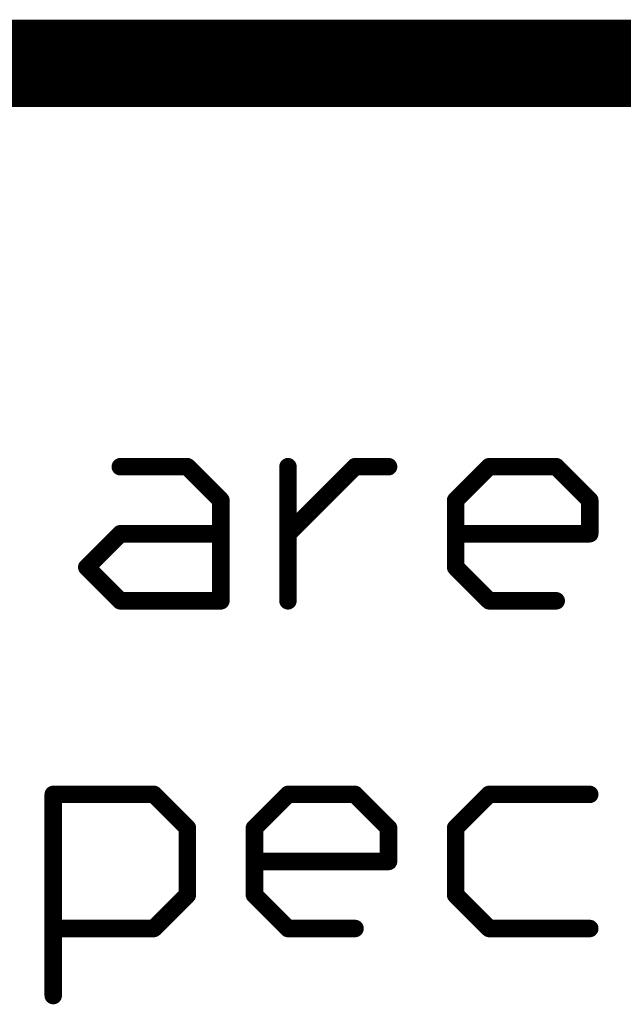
# Model space of a CAD drawing. Header units: millimetres. Extents: x -1.5 to 11.1, y -3 to 5.
# Tile 303 of 323: x 5.142 to 5.281, y -2.715 to -2.49. Entities that reach past the tile are written whole.
import ezdxf

# ---------------------------------------------------------------- set-up
doc = ezdxf.new("R2010")
doc.units = ezdxf.units.MM
doc.header["$MEASUREMENT"] = 0
doc.layers.add('Document', color=7, linetype='Continuous', true_color=0x7f7f00)

# ---------------------------------------------------------------- blocks, each defined once
blk = doc.blocks.new('PCB_F___30T_20G_16D_4003_1')
at = {"layer": 'Document'}
for points in [[(4.6, -2.5, 0.02, 0.02, 0), (6.4, -2.5, 0.02, 0.02, 0)], [(5.165412, -2.592307, 0.004, 0.004, 0), (5.180758, -2.592307, 0.004, 0.004, 0)], [(5.165412, -2.593307, 0.002, 0.002, -1), (5.165412, -2.591307, 0.002, 0.002, 0)], [(5.180758, -2.592307, 0.004, 0.004, 0), (5.188432, -2.59998, 0.004, 0.004, 0)], [(5.180051, -2.593014, 0.002, 0.002, -1), (5.181465, -2.5916, 0.002, 0.002, 0)], [(5.180758, -2.591307, 0.002, 0.002, -1), (5.180758, -2.593307, 0.002, 0.002, 0)], [(5.203778, -2.623, 0.004, 0.004, 0), (5.203778, -2.592307, 0.004, 0.004, 0)], [(5.203778, -2.607654, 0.004, 0.004, 0), (5.219124, -2.592307, 0.004, 0.004, 0)], [(5.202778, -2.592307, 0.002, 0.002, -1), (5.204778, -2.592307, 0.002, 0.002, 0)], [(5.219124, -2.592307, 0.004, 0.004, 0), (5.226798, -2.592307, 0.004, 0.004, 0)], [(5.219124, -2.593307, 0.002, 0.002, -1), (5.219124, -2.591307, 0.002, 0.002, 0)], [(5.218417, -2.5916, 0.002, 0.002, -1), (5.219831, -2.593014, 0.002, 0.002, 0)], [(5.226798, -2.591307, 0.002, 0.002, -1), (5.226798, -2.593307, 0.002, 0.002, 0)], [(5.242144, -2.59998, 0.004, 0.004, 0), (5.249817, -2.592307, 0.004, 0.004, 0)], [(5.249817, -2.592307, 0.004, 0.004, 0), (5.265164, -2.592307, 0.004, 0.004, 0)], [(5.249817, -2.593307, 0.002, 0.002, -1), (5.249817, -2.591307, 0.002, 0.002, 0)], [(5.24911, -2.5916, 0.002, 0.002, -1), (5.250524, -2.593014, 0.002, 0.002, 0)], [(5.265164, -2.592307, 0.004, 0.004, 0), (5.272837, -2.59998, 0.004, 0.004, 0)], [(5.264457, -2.593014, 0.002, 0.002, -1), (5.265871, -2.5916, 0.002, 0.002, 0)], [(5.265164, -2.591307, 0.002, 0.002, -1), (5.265164, -2.593307, 0.002, 0.002, 0)], [(5.188432, -2.623, 0.004, 0.004, 0), (5.188432, -2.59998, 0.004, 0.004, 0)], [(5.187432, -2.59998, 0.002, 0.002, -1), (5.189432, -2.59998, 0.002, 0.002, 0)], [(5.242144, -2.615327, 0.004, 0.004, 0), (5.242144, -2.59998, 0.004, 0.004, 0)], [(5.241144, -2.59998, 0.002, 0.002, -1), (5.243144, -2.59998, 0.002, 0.002, 0)], [(5.272837, -2.607654, 0.004, 0.004, 0), (5.272837, -2.59998, 0.004, 0.004, 0)], [(5.271837, -2.59998, 0.002, 0.002, -1), (5.273837, -2.59998, 0.002, 0.002, 0)], [(5.189139, -2.599273, 0.002, 0.002, -1), (5.187724, -2.600688, 0.002, 0.002, 0)], [(5.242851, -2.600688, 0.002, 0.002, -1), (5.241437, -2.599273, 0.002, 0.002, 0)], [(5.273544, -2.599273, 0.002, 0.002, -1), (5.27213, -2.600688, 0.002, 0.002, 0)], [(5.157739, -2.615327, 0.004, 0.004, 0), (5.165412, -2.607654, 0.004, 0.004, 0)], [(5.165412, -2.607654, 0.004, 0.004, 0), (5.188432, -2.607654, 0.004, 0.004, 0)], [(5.165412, -2.608654, 0.002, 0.002, -1), (5.165412, -2.606654, 0.002, 0.002, 0)], [(5.164705, -2.606947, 0.002, 0.002, -1), (5.166119, -2.608361, 0.002, 0.002, 0)], [(5.188432, -2.606654, 0.002, 0.002, -1), (5.188432, -2.608654, 0.002, 0.002, 0)], [(5.204485, -2.608361, 0.002, 0.002, -1), (5.203071, -2.606947, 0.002, 0.002, 0)], [(5.242144, -2.607654, 0.004, 0.004, 0), (5.272837, -2.607654, 0.004, 0.004, 0)], [(5.242144, -2.608654, 0.002, 0.002, -1), (5.242144, -2.606654, 0.002, 0.002, 0)], [(5.273837, -2.607654, 0.002, 0.002, -1), (5.271837, -2.607654, 0.002, 0.002, 0)], [(5.272837, -2.606654, 0.002, 0.002, -1), (5.272837, -2.608654, 0.002, 0.002, 0)], [(5.157739, -2.615327, 0.004, 0.004, 0), (5.165412, -2.623, 0.004, 0.004, 0)], [(5.157032, -2.616034, 0.002, 0.002, -1), (5.158446, -2.61462, 0.002, 0.002, 0)], [(5.158446, -2.616034, 0.002, 0.002, -1), (5.157032, -2.61462, 0.002, 0.002, 0)], [(5.242144, -2.615327, 0.004, 0.004, 0), (5.249817, -2.623, 0.004, 0.004, 0)], [(5.241437, -2.616034, 0.002, 0.002, -1), (5.242851, -2.61462, 0.002, 0.002, 0)], [(5.243144, -2.615327, 0.002, 0.002, -1), (5.241144, -2.615327, 0.002, 0.002, 0)], [(5.165412, -2.623, 0.004, 0.004, 0), (5.188432, -2.623, 0.004, 0.004, 0)], [(5.165412, -2.624, 0.002, 0.002, -1), (5.165412, -2.622, 0.002, 0.002, 0)], [(5.166119, -2.622293, 0.002, 0.002, -1), (5.164705, -2.623707, 0.002, 0.002, 0)], [(5.189432, -2.623, 0.002, 0.002, -1), (5.187432, -2.623, 0.002, 0.002, 0)], [(5.188432, -2.622, 0.002, 0.002, -1), (5.188432, -2.624, 0.002, 0.002, 0)], [(5.204778, -2.623, 0.002, 0.002, -1), (5.202778, -2.623, 0.002, 0.002, 0)], [(5.249817, -2.623, 0.004, 0.004, 0), (5.265164, -2.623, 0.004, 0.004, 0)], [(5.249817, -2.624, 0.002, 0.002, -1), (5.249817, -2.622, 0.002, 0.002, 0)], [(5.250524, -2.622293, 0.002, 0.002, -1), (5.24911, -2.623707, 0.002, 0.002, 0)], [(5.265164, -2.622, 0.002, 0.002, -1), (5.265164, -2.624, 0.002, 0.002, 0)], [(5.150066, -2.713346, 0.004, 0.004, 0), (5.150066, -2.667307, 0.004, 0.004, 0)], [(5.150066, -2.667307, 0.004, 0.004, 0), (5.173085, -2.667307, 0.004, 0.004, 0)], [(5.149066, -2.667307, 0.002, 0.002, -1), (5.151066, -2.667307, 0.002, 0.002, 0)], [(5.150066, -2.668307, 0.002, 0.002, -1), (5.150066, -2.666307, 0.002, 0.002, 0)], [(5.173085, -2.667307, 0.004, 0.004, 0), (5.180758, -2.67498, 0.004, 0.004, 0)], [(5.172378, -2.668014, 0.002, 0.002, -1), (5.173792, -2.6666, 0.002, 0.002, 0)], [(5.173085, -2.666307, 0.002, 0.002, -1), (5.173085, -2.668307, 0.002, 0.002, 0)], [(5.196105, -2.67498, 0.004, 0.004, 0), (5.203778, -2.667307, 0.004, 0.004, 0)], [(5.203778, -2.667307, 0.004, 0.004, 0), (5.219124, -2.667307, 0.004, 0.004, 0)], [(5.203778, -2.668307, 0.002, 0.002, -1), (5.203778, -2.666307, 0.002, 0.002, 0)], [(5.203071, -2.6666, 0.002, 0.002, -1), (5.204485, -2.668014, 0.002, 0.002, 0)], [(5.219124, -2.667307, 0.004, 0.004, 0), (5.226798, -2.67498, 0.004, 0.004, 0)], [(5.218417, -2.668014, 0.002, 0.002, -1), (5.219831, -2.6666, 0.002, 0.002, 0)], [(5.219124, -2.666307, 0.002, 0.002, -1), (5.219124, -2.668307, 0.002, 0.002, 0)], [(5.242144, -2.67498, 0.004, 0.004, 0), (5.249817, -2.667307, 0.004, 0.004, 0)], [(5.249817, -2.667307, 0.004, 0.004, 0), (5.272837, -2.667307, 0.004, 0.004, 0)], [(5.249817, -2.668307, 0.002, 0.002, -1), (5.249817, -2.666307, 0.002, 0.002, 0)], [(5.24911, -2.6666, 0.002, 0.002, -1), (5.250524, -2.668014, 0.002, 0.002, 0)], [(5.272837, -2.666307, 0.002, 0.002, -1), (5.272837, -2.668307, 0.002, 0.002, 0)], [(5.180758, -2.690327, 0.004, 0.004, 0), (5.180758, -2.67498, 0.004, 0.004, 0)], [(5.179758, -2.67498, 0.002, 0.002, -1), (5.181758, -2.67498, 0.002, 0.002, 0)], [(5.181465, -2.674273, 0.002, 0.002, -1), (5.180051, -2.675688, 0.002, 0.002, 0)], [(5.196105, -2.690327, 0.004, 0.004, 0), (5.196105, -2.67498, 0.004, 0.004, 0)], [(5.195105, -2.67498, 0.002, 0.002, -1), (5.197105, -2.67498, 0.002, 0.002, 0)], [(5.196812, -2.675688, 0.002, 0.002, -1), (5.195398, -2.674273, 0.002, 0.002, 0)], [(5.226798, -2.682654, 0.004, 0.004, 0), (5.226798, -2.67498, 0.004, 0.004, 0)], [(5.225798, -2.67498, 0.002, 0.002, -1), (5.227798, -2.67498, 0.002, 0.002, 0)], [(5.227505, -2.674273, 0.002, 0.002, -1), (5.226091, -2.675688, 0.002, 0.002, 0)], [(5.242144, -2.690327, 0.004, 0.004, 0), (5.242144, -2.67498, 0.004, 0.004, 0)], [(5.241144, -2.67498, 0.002, 0.002, -1), (5.243144, -2.67498, 0.002, 0.002, 0)], [(5.242851, -2.675688, 0.002, 0.002, -1), (5.241437, -2.674273, 0.002, 0.002, 0)], [(5.196105, -2.682654, 0.004, 0.004, 0), (5.226798, -2.682654, 0.004, 0.004, 0)], [(5.196105, -2.683654, 0.002, 0.002, -1), (5.196105, -2.681654, 0.002, 0.002, 0)], [(5.226798, -2.681654, 0.002, 0.002, -1), (5.226798, -2.683654, 0.002, 0.002, 0)], [(5.227798, -2.682654, 0.002, 0.002, -1), (5.225798, -2.682654, 0.002, 0.002, 0)], [(5.173085, -2.698, 0.004, 0.004, 0), (5.180758, -2.690327, 0.004, 0.004, 0)], [(5.180051, -2.68962, 0.002, 0.002, -1), (5.181465, -2.691034, 0.002, 0.002, 0)], [(5.196105, -2.690327, 0.004, 0.004, 0), (5.203778, -2.698, 0.004, 0.004, 0)], [(5.195398, -2.691034, 0.002, 0.002, -1), (5.196812, -2.68962, 0.002, 0.002, 0)], [(5.242144, -2.690327, 0.004, 0.004, 0), (5.249817, -2.698, 0.004, 0.004, 0)], [(5.241437, -2.691034, 0.002, 0.002, -1), (5.242851, -2.68962, 0.002, 0.002, 0)], [(5.181758, -2.690327, 0.002, 0.002, -1), (5.179758, -2.690327, 0.002, 0.002, 0)], [(5.197105, -2.690327, 0.002, 0.002, -1), (5.195105, -2.690327, 0.002, 0.002, 0)], [(5.243144, -2.690327, 0.002, 0.002, -1), (5.241144, -2.690327, 0.002, 0.002, 0)], [(5.150066, -2.698, 0.004, 0.004, 0), (5.173085, -2.698, 0.004, 0.004, 0)], [(5.150066, -2.699, 0.002, 0.002, -1), (5.150066, -2.697, 0.002, 0.002, 0)], [(5.173792, -2.698707, 0.002, 0.002, -1), (5.172378, -2.697293, 0.002, 0.002, 0)], [(5.173085, -2.697, 0.002, 0.002, -1), (5.173085, -2.699, 0.002, 0.002, 0)], [(5.203778, -2.698, 0.004, 0.004, 0), (5.219124, -2.698, 0.004, 0.004, 0)], [(5.203778, -2.699, 0.002, 0.002, -1), (5.203778, -2.697, 0.002, 0.002, 0)], [(5.204485, -2.697293, 0.002, 0.002, -1), (5.203071, -2.698707, 0.002, 0.002, 0)], [(5.219124, -2.697, 0.002, 0.002, -1), (5.219124, -2.699, 0.002, 0.002, 0)], [(5.249817, -2.698, 0.004, 0.004, 0), (5.272837, -2.698, 0.004, 0.004, 0)], [(5.249817, -2.699, 0.002, 0.002, -1), (5.249817, -2.697, 0.002, 0.002, 0)], [(5.250524, -2.697293, 0.002, 0.002, -1), (5.24911, -2.698707, 0.002, 0.002, 0)], [(5.272837, -2.697, 0.002, 0.002, -1), (5.272837, -2.699, 0.002, 0.002, 0)], [(5.151066, -2.713346, 0.002, 0.002, -1), (5.149066, -2.713346, 0.002, 0.002, 0)]]:
    blk.add_lwpolyline(points, format="xyseb", dxfattribs=at)
for points in [[(5.164412, -2.592307, 0.002, 0.002, 1), (5.166412, -2.592307, 0.002, 0.002, 1)], [(5.164912, -2.591307, 0.001, 0.001, 1), (5.165912, -2.591307, 0.001, 0.001, 1)], [(5.179758, -2.592307, 0.002, 0.002, 1), (5.181758, -2.592307, 0.002, 0.002, 1)], [(5.179758, -2.592307, 0.002, 0.002, 1), (5.181758, -2.592307, 0.002, 0.002, 1)], [(5.180258, -2.591307, 0.001, 0.001, 1), (5.181258, -2.591307, 0.001, 0.001, 1)], [(5.180965, -2.5916, 0.001, 0.001, 1), (5.181965, -2.5916, 0.001, 0.001, 1)], [(5.202778, -2.592307, 0.002, 0.002, 1), (5.204778, -2.592307, 0.002, 0.002, 1)], [(5.202278, -2.592307, 0.001, 0.001, 1), (5.203278, -2.592307, 0.001, 0.001, 1)], [(5.204278, -2.592307, 0.001, 0.001, 1), (5.205278, -2.592307, 0.001, 0.001, 1)], [(5.218124, -2.592307, 0.002, 0.002, 1), (5.220124, -2.592307, 0.002, 0.002, 1)], [(5.218124, -2.592307, 0.002, 0.002, 1), (5.220124, -2.592307, 0.002, 0.002, 1)], [(5.217917, -2.5916, 0.001, 0.001, 1), (5.218917, -2.5916, 0.001, 0.001, 1)], [(5.218624, -2.591307, 0.001, 0.001, 1), (5.219624, -2.591307, 0.001, 0.001, 1)], [(5.225798, -2.592307, 0.002, 0.002, 1), (5.227798, -2.592307, 0.002, 0.002, 1)], [(5.226298, -2.591307, 0.001, 0.001, 1), (5.227298, -2.591307, 0.001, 0.001, 1)], [(5.248817, -2.592307, 0.002, 0.002, 1), (5.250817, -2.592307, 0.002, 0.002, 1)], [(5.248817, -2.592307, 0.002, 0.002, 1), (5.250817, -2.592307, 0.002, 0.002, 1)], [(5.24861, -2.5916, 0.001, 0.001, 1), (5.24961, -2.5916, 0.001, 0.001, 1)], [(5.249317, -2.591307, 0.001, 0.001, 1), (5.250317, -2.591307, 0.001, 0.001, 1)], [(5.264164, -2.592307, 0.002, 0.002, 1), (5.266164, -2.592307, 0.002, 0.002, 1)], [(5.264164, -2.592307, 0.002, 0.002, 1), (5.266164, -2.592307, 0.002, 0.002, 1)], [(5.264664, -2.591307, 0.001, 0.001, 1), (5.265664, -2.591307, 0.001, 0.001, 1)], [(5.265371, -2.5916, 0.001, 0.001, 1), (5.266371, -2.5916, 0.001, 0.001, 1)], [(5.164912, -2.593307, 0.001, 0.001, 1), (5.165912, -2.593307, 0.001, 0.001, 1)], [(5.179551, -2.593014, 0.001, 0.001, 1), (5.180551, -2.593014, 0.001, 0.001, 1)], [(5.180258, -2.593307, 0.001, 0.001, 1), (5.181258, -2.593307, 0.001, 0.001, 1)], [(5.218624, -2.593307, 0.001, 0.001, 1), (5.219624, -2.593307, 0.001, 0.001, 1)], [(5.219331, -2.593014, 0.001, 0.001, 1), (5.220331, -2.593014, 0.001, 0.001, 1)], [(5.226298, -2.593307, 0.001, 0.001, 1), (5.227298, -2.593307, 0.001, 0.001, 1)], [(5.249317, -2.593307, 0.001, 0.001, 1), (5.250317, -2.593307, 0.001, 0.001, 1)], [(5.250024, -2.593014, 0.001, 0.001, 1), (5.251024, -2.593014, 0.001, 0.001, 1)], [(5.263957, -2.593014, 0.001, 0.001, 1), (5.264957, -2.593014, 0.001, 0.001, 1)], [(5.264664, -2.593307, 0.001, 0.001, 1), (5.265664, -2.593307, 0.001, 0.001, 1)], [(5.187432, -2.59998, 0.002, 0.002, 1), (5.189432, -2.59998, 0.002, 0.002, 1)], [(5.187432, -2.59998, 0.002, 0.002, 1), (5.189432, -2.59998, 0.002, 0.002, 1)], [(5.241144, -2.59998, 0.002, 0.002, 1), (5.243144, -2.59998, 0.002, 0.002, 1)], [(5.241144, -2.59998, 0.002, 0.002, 1), (5.243144, -2.59998, 0.002, 0.002, 1)], [(5.271837, -2.59998, 0.002, 0.002, 1), (5.273837, -2.59998, 0.002, 0.002, 1)], [(5.271837, -2.59998, 0.002, 0.002, 1), (5.273837, -2.59998, 0.002, 0.002, 1)], [(5.186932, -2.59998, 0.001, 0.001, 1), (5.187932, -2.59998, 0.001, 0.001, 1)], [(5.187224, -2.600688, 0.001, 0.001, 1), (5.188224, -2.600688, 0.001, 0.001, 1)], [(5.188639, -2.599273, 0.001, 0.001, 1), (5.189639, -2.599273, 0.001, 0.001, 1)], [(5.188932, -2.59998, 0.001, 0.001, 1), (5.189932, -2.59998, 0.001, 0.001, 1)], [(5.240644, -2.59998, 0.001, 0.001, 1), (5.241644, -2.59998, 0.001, 0.001, 1)], [(5.240937, -2.599273, 0.001, 0.001, 1), (5.241937, -2.599273, 0.001, 0.001, 1)], [(5.242351, -2.600688, 0.001, 0.001, 1), (5.243351, -2.600688, 0.001, 0.001, 1)], [(5.242644, -2.59998, 0.001, 0.001, 1), (5.243644, -2.59998, 0.001, 0.001, 1)], [(5.271337, -2.59998, 0.001, 0.001, 1), (5.272337, -2.59998, 0.001, 0.001, 1)], [(5.27163, -2.600688, 0.001, 0.001, 1), (5.27263, -2.600688, 0.001, 0.001, 1)], [(5.273044, -2.599273, 0.001, 0.001, 1), (5.274044, -2.599273, 0.001, 0.001, 1)], [(5.273337, -2.59998, 0.001, 0.001, 1), (5.274337, -2.59998, 0.001, 0.001, 1)], [(5.164412, -2.607654, 0.002, 0.002, 1), (5.166412, -2.607654, 0.002, 0.002, 1)], [(5.164412, -2.607654, 0.002, 0.002, 1), (5.166412, -2.607654, 0.002, 0.002, 1)], [(5.164205, -2.606947, 0.001, 0.001, 1), (5.165205, -2.606947, 0.001, 0.001, 1)], [(5.164912, -2.606654, 0.001, 0.001, 1), (5.165912, -2.606654, 0.001, 0.001, 1)], [(5.187432, -2.607654, 0.002, 0.002, 1), (5.189432, -2.607654, 0.002, 0.002, 1)], [(5.187932, -2.606654, 0.001, 0.001, 1), (5.188932, -2.606654, 0.001, 0.001, 1)], [(5.202778, -2.607654, 0.002, 0.002, 1), (5.204778, -2.607654, 0.002, 0.002, 1)], [(5.202571, -2.606947, 0.001, 0.001, 1), (5.203571, -2.606947, 0.001, 0.001, 1)], [(5.241144, -2.607654, 0.002, 0.002, 1), (5.243144, -2.607654, 0.002, 0.002, 1)], [(5.241644, -2.606654, 0.001, 0.001, 1), (5.242644, -2.606654, 0.001, 0.001, 1)], [(5.271837, -2.607654, 0.002, 0.002, 1), (5.273837, -2.607654, 0.002, 0.002, 1)], [(5.271837, -2.607654, 0.002, 0.002, 1), (5.273837, -2.607654, 0.002, 0.002, 1)], [(5.271337, -2.607654, 0.001, 0.001, 1), (5.272337, -2.607654, 0.001, 0.001, 1)], [(5.272337, -2.606654, 0.001, 0.001, 1), (5.273337, -2.606654, 0.001, 0.001, 1)], [(5.273337, -2.607654, 0.001, 0.001, 1), (5.274337, -2.607654, 0.001, 0.001, 1)], [(5.164912, -2.608654, 0.001, 0.001, 1), (5.165912, -2.608654, 0.001, 0.001, 1)], [(5.165619, -2.608361, 0.001, 0.001, 1), (5.166619, -2.608361, 0.001, 0.001, 1)], [(5.187932, -2.608654, 0.001, 0.001, 1), (5.188932, -2.608654, 0.001, 0.001, 1)], [(5.203985, -2.608361, 0.001, 0.001, 1), (5.204985, -2.608361, 0.001, 0.001, 1)], [(5.241644, -2.608654, 0.001, 0.001, 1), (5.242644, -2.608654, 0.001, 0.001, 1)], [(5.272337, -2.608654, 0.001, 0.001, 1), (5.273337, -2.608654, 0.001, 0.001, 1)], [(5.156739, -2.615327, 0.002, 0.002, 1), (5.158739, -2.615327, 0.002, 0.002, 1)], [(5.156739, -2.615327, 0.002, 0.002, 1), (5.158739, -2.615327, 0.002, 0.002, 1)], [(5.156532, -2.61462, 0.001, 0.001, 1), (5.157532, -2.61462, 0.001, 0.001, 1)], [(5.157946, -2.61462, 0.001, 0.001, 1), (5.158946, -2.61462, 0.001, 0.001, 1)], [(5.241144, -2.615327, 0.002, 0.002, 1), (5.243144, -2.615327, 0.002, 0.002, 1)], [(5.241144, -2.615327, 0.002, 0.002, 1), (5.243144, -2.615327, 0.002, 0.002, 1)], [(5.242351, -2.61462, 0.001, 0.001, 1), (5.243351, -2.61462, 0.001, 0.001, 1)], [(5.156532, -2.616034, 0.001, 0.001, 1), (5.157532, -2.616034, 0.001, 0.001, 1)], [(5.157946, -2.616034, 0.001, 0.001, 1), (5.158946, -2.616034, 0.001, 0.001, 1)], [(5.240644, -2.615327, 0.001, 0.001, 1), (5.241644, -2.615327, 0.001, 0.001, 1)], [(5.240937, -2.616034, 0.001, 0.001, 1), (5.241937, -2.616034, 0.001, 0.001, 1)], [(5.242644, -2.615327, 0.001, 0.001, 1), (5.243644, -2.615327, 0.001, 0.001, 1)], [(5.164412, -2.623, 0.002, 0.002, 1), (5.166412, -2.623, 0.002, 0.002, 1)], [(5.164412, -2.623, 0.002, 0.002, 1), (5.166412, -2.623, 0.002, 0.002, 1)], [(5.164205, -2.623707, 0.001, 0.001, 1), (5.165205, -2.623707, 0.001, 0.001, 1)], [(5.164912, -2.622, 0.001, 0.001, 1), (5.165912, -2.622, 0.001, 0.001, 1)], [(5.164912, -2.624, 0.001, 0.001, 1), (5.165912, -2.624, 0.001, 0.001, 1)], [(5.165619, -2.622293, 0.001, 0.001, 1), (5.166619, -2.622293, 0.001, 0.001, 1)], [(5.187432, -2.623, 0.002, 0.002, 1), (5.189432, -2.623, 0.002, 0.002, 1)], [(5.187432, -2.623, 0.002, 0.002, 1), (5.189432, -2.623, 0.002, 0.002, 1)], [(5.186932, -2.623, 0.001, 0.001, 1), (5.187932, -2.623, 0.001, 0.001, 1)], [(5.187932, -2.622, 0.001, 0.001, 1), (5.188932, -2.622, 0.001, 0.001, 1)], [(5.187932, -2.624, 0.001, 0.001, 1), (5.188932, -2.624, 0.001, 0.001, 1)], [(5.188932, -2.623, 0.001, 0.001, 1), (5.189932, -2.623, 0.001, 0.001, 1)], [(5.202778, -2.623, 0.002, 0.002, 1), (5.204778, -2.623, 0.002, 0.002, 1)], [(5.202278, -2.623, 0.001, 0.001, 1), (5.203278, -2.623, 0.001, 0.001, 1)], [(5.204278, -2.623, 0.001, 0.001, 1), (5.205278, -2.623, 0.001, 0.001, 1)], [(5.248817, -2.623, 0.002, 0.002, 1), (5.250817, -2.623, 0.002, 0.002, 1)], [(5.248817, -2.623, 0.002, 0.002, 1), (5.250817, -2.623, 0.002, 0.002, 1)], [(5.24861, -2.623707, 0.001, 0.001, 1), (5.24961, -2.623707, 0.001, 0.001, 1)], [(5.249317, -2.622, 0.001, 0.001, 1), (5.250317, -2.622, 0.001, 0.001, 1)], [(5.249317, -2.624, 0.001, 0.001, 1), (5.250317, -2.624, 0.001, 0.001, 1)], [(5.250024, -2.622293, 0.001, 0.001, 1), (5.251024, -2.622293, 0.001, 0.001, 1)], [(5.264164, -2.623, 0.002, 0.002, 1), (5.266164, -2.623, 0.002, 0.002, 1)], [(5.264664, -2.622, 0.001, 0.001, 1), (5.265664, -2.622, 0.001, 0.001, 1)], [(5.264664, -2.624, 0.001, 0.001, 1), (5.265664, -2.624, 0.001, 0.001, 1)], [(5.149066, -2.667307, 0.002, 0.002, 1), (5.151066, -2.667307, 0.002, 0.002, 1)], [(5.149066, -2.667307, 0.002, 0.002, 1), (5.151066, -2.667307, 0.002, 0.002, 1)], [(5.149566, -2.666307, 0.001, 0.001, 1), (5.150566, -2.666307, 0.001, 0.001, 1)], [(5.172085, -2.667307, 0.002, 0.002, 1), (5.174085, -2.667307, 0.002, 0.002, 1)], [(5.172085, -2.667307, 0.002, 0.002, 1), (5.174085, -2.667307, 0.002, 0.002, 1)], [(5.172585, -2.666307, 0.001, 0.001, 1), (5.173585, -2.666307, 0.001, 0.001, 1)], [(5.173292, -2.6666, 0.001, 0.001, 1), (5.174292, -2.6666, 0.001, 0.001, 1)], [(5.202778, -2.667307, 0.002, 0.002, 1), (5.204778, -2.667307, 0.002, 0.002, 1)], [(5.202778, -2.667307, 0.002, 0.002, 1), (5.204778, -2.667307, 0.002, 0.002, 1)], [(5.202571, -2.6666, 0.001, 0.001, 1), (5.203571, -2.6666, 0.001, 0.001, 1)], [(5.203278, -2.666307, 0.001, 0.001, 1), (5.204278, -2.666307, 0.001, 0.001, 1)], [(5.218124, -2.667307, 0.002, 0.002, 1), (5.220124, -2.667307, 0.002, 0.002, 1)], [(5.218124, -2.667307, 0.002, 0.002, 1), (5.220124, -2.667307, 0.002, 0.002, 1)], [(5.218624, -2.666307, 0.001, 0.001, 1), (5.219624, -2.666307, 0.001, 0.001, 1)], [(5.219331, -2.6666, 0.001, 0.001, 1), (5.220331, -2.6666, 0.001, 0.001, 1)], [(5.248817, -2.667307, 0.002, 0.002, 1), (5.250817, -2.667307, 0.002, 0.002, 1)], [(5.248817, -2.667307, 0.002, 0.002, 1), (5.250817, -2.667307, 0.002, 0.002, 1)], [(5.24861, -2.6666, 0.001, 0.001, 1), (5.24961, -2.6666, 0.001, 0.001, 1)], [(5.249317, -2.666307, 0.001, 0.001, 1), (5.250317, -2.666307, 0.001, 0.001, 1)], [(5.271837, -2.667307, 0.002, 0.002, 1), (5.273837, -2.667307, 0.002, 0.002, 1)], [(5.272337, -2.666307, 0.001, 0.001, 1), (5.273337, -2.666307, 0.001, 0.001, 1)], [(5.148566, -2.667307, 0.001, 0.001, 1), (5.149566, -2.667307, 0.001, 0.001, 1)], [(5.149566, -2.668307, 0.001, 0.001, 1), (5.150566, -2.668307, 0.001, 0.001, 1)], [(5.150566, -2.667307, 0.001, 0.001, 1), (5.151566, -2.667307, 0.001, 0.001, 1)], [(5.171878, -2.668014, 0.001, 0.001, 1), (5.172878, -2.668014, 0.001, 0.001, 1)], [(5.172585, -2.668307, 0.001, 0.001, 1), (5.173585, -2.668307, 0.001, 0.001, 1)], [(5.203278, -2.668307, 0.001, 0.001, 1), (5.204278, -2.668307, 0.001, 0.001, 1)], [(5.203985, -2.668014, 0.001, 0.001, 1), (5.204985, -2.668014, 0.001, 0.001, 1)], [(5.217917, -2.668014, 0.001, 0.001, 1), (5.218917, -2.668014, 0.001, 0.001, 1)], [(5.218624, -2.668307, 0.001, 0.001, 1), (5.219624, -2.668307, 0.001, 0.001, 1)], [(5.249317, -2.668307, 0.001, 0.001, 1), (5.250317, -2.668307, 0.001, 0.001, 1)], [(5.250024, -2.668014, 0.001, 0.001, 1), (5.251024, -2.668014, 0.001, 0.001, 1)], [(5.272337, -2.668307, 0.001, 0.001, 1), (5.273337, -2.668307, 0.001, 0.001, 1)], [(5.179758, -2.67498, 0.002, 0.002, 1), (5.181758, -2.67498, 0.002, 0.002, 1)], [(5.179758, -2.67498, 0.002, 0.002, 1), (5.181758, -2.67498, 0.002, 0.002, 1)], [(5.179258, -2.67498, 0.001, 0.001, 1), (5.180258, -2.67498, 0.001, 0.001, 1)], [(5.179551, -2.675688, 0.001, 0.001, 1), (5.180551, -2.675688, 0.001, 0.001, 1)], [(5.180965, -2.674273, 0.001, 0.001, 1), (5.181965, -2.674273, 0.001, 0.001, 1)], [(5.181258, -2.67498, 0.001, 0.001, 1), (5.182258, -2.67498, 0.001, 0.001, 1)], [(5.195105, -2.67498, 0.002, 0.002, 1), (5.197105, -2.67498, 0.002, 0.002, 1)], [(5.195105, -2.67498, 0.002, 0.002, 1), (5.197105, -2.67498, 0.002, 0.002, 1)], [(5.194605, -2.67498, 0.001, 0.001, 1), (5.195605, -2.67498, 0.001, 0.001, 1)], [(5.194898, -2.674273, 0.001, 0.001, 1), (5.195898, -2.674273, 0.001, 0.001, 1)], [(5.196312, -2.675688, 0.001, 0.001, 1), (5.197312, -2.675688, 0.001, 0.001, 1)], [(5.196605, -2.67498, 0.001, 0.001, 1), (5.197605, -2.67498, 0.001, 0.001, 1)], [(5.225798, -2.67498, 0.002, 0.002, 1), (5.227798, -2.67498, 0.002, 0.002, 1)], [(5.225798, -2.67498, 0.002, 0.002, 1), (5.227798, -2.67498, 0.002, 0.002, 1)], [(5.225298, -2.67498, 0.001, 0.001, 1), (5.226298, -2.67498, 0.001, 0.001, 1)], [(5.225591, -2.675688, 0.001, 0.001, 1), (5.226591, -2.675688, 0.001, 0.001, 1)], [(5.227005, -2.674273, 0.001, 0.001, 1), (5.228005, -2.674273, 0.001, 0.001, 1)], [(5.227298, -2.67498, 0.001, 0.001, 1), (5.228298, -2.67498, 0.001, 0.001, 1)], [(5.241144, -2.67498, 0.002, 0.002, 1), (5.243144, -2.67498, 0.002, 0.002, 1)], [(5.241144, -2.67498, 0.002, 0.002, 1), (5.243144, -2.67498, 0.002, 0.002, 1)], [(5.240644, -2.67498, 0.001, 0.001, 1), (5.241644, -2.67498, 0.001, 0.001, 1)], [(5.240937, -2.674273, 0.001, 0.001, 1), (5.241937, -2.674273, 0.001, 0.001, 1)], [(5.242351, -2.675688, 0.001, 0.001, 1), (5.243351, -2.675688, 0.001, 0.001, 1)], [(5.242644, -2.67498, 0.001, 0.001, 1), (5.243644, -2.67498, 0.001, 0.001, 1)], [(5.195105, -2.682654, 0.002, 0.002, 1), (5.197105, -2.682654, 0.002, 0.002, 1)], [(5.195605, -2.681654, 0.001, 0.001, 1), (5.196605, -2.681654, 0.001, 0.001, 1)], [(5.225798, -2.682654, 0.002, 0.002, 1), (5.227798, -2.682654, 0.002, 0.002, 1)], [(5.225798, -2.682654, 0.002, 0.002, 1), (5.227798, -2.682654, 0.002, 0.002, 1)], [(5.226298, -2.681654, 0.001, 0.001, 1), (5.227298, -2.681654, 0.001, 0.001, 1)], [(5.195605, -2.683654, 0.001, 0.001, 1), (5.196605, -2.683654, 0.001, 0.001, 1)], [(5.225298, -2.682654, 0.001, 0.001, 1), (5.226298, -2.682654, 0.001, 0.001, 1)], [(5.226298, -2.683654, 0.001, 0.001, 1), (5.227298, -2.683654, 0.001, 0.001, 1)], [(5.227298, -2.682654, 0.001, 0.001, 1), (5.228298, -2.682654, 0.001, 0.001, 1)], [(5.179758, -2.690327, 0.002, 0.002, 1), (5.181758, -2.690327, 0.002, 0.002, 1)], [(5.179758, -2.690327, 0.002, 0.002, 1), (5.181758, -2.690327, 0.002, 0.002, 1)], [(5.195105, -2.690327, 0.002, 0.002, 1), (5.197105, -2.690327, 0.002, 0.002, 1)], [(5.195105, -2.690327, 0.002, 0.002, 1), (5.197105, -2.690327, 0.002, 0.002, 1)], [(5.241144, -2.690327, 0.002, 0.002, 1), (5.243144, -2.690327, 0.002, 0.002, 1)], [(5.241144, -2.690327, 0.002, 0.002, 1), (5.243144, -2.690327, 0.002, 0.002, 1)], [(5.179258, -2.690327, 0.001, 0.001, 1), (5.180258, -2.690327, 0.001, 0.001, 1)], [(5.179551, -2.68962, 0.001, 0.001, 1), (5.180551, -2.68962, 0.001, 0.001, 1)], [(5.180965, -2.691034, 0.001, 0.001, 1), (5.181965, -2.691034, 0.001, 0.001, 1)], [(5.181258, -2.690327, 0.001, 0.001, 1), (5.182258, -2.690327, 0.001, 0.001, 1)], [(5.194605, -2.690327, 0.001, 0.001, 1), (5.195605, -2.690327, 0.001, 0.001, 1)], [(5.194898, -2.691034, 0.001, 0.001, 1), (5.195898, -2.691034, 0.001, 0.001, 1)], [(5.196312, -2.68962, 0.001, 0.001, 1), (5.197312, -2.68962, 0.001, 0.001, 1)], [(5.196605, -2.690327, 0.001, 0.001, 1), (5.197605, -2.690327, 0.001, 0.001, 1)], [(5.240644, -2.690327, 0.001, 0.001, 1), (5.241644, -2.690327, 0.001, 0.001, 1)], [(5.240937, -2.691034, 0.001, 0.001, 1), (5.241937, -2.691034, 0.001, 0.001, 1)], [(5.242351, -2.68962, 0.001, 0.001, 1), (5.243351, -2.68962, 0.001, 0.001, 1)], [(5.242644, -2.690327, 0.001, 0.001, 1), (5.243644, -2.690327, 0.001, 0.001, 1)], [(5.149066, -2.698, 0.002, 0.002, 1), (5.151066, -2.698, 0.002, 0.002, 1)], [(5.149566, -2.697, 0.001, 0.001, 1), (5.150566, -2.697, 0.001, 0.001, 1)], [(5.172085, -2.698, 0.002, 0.002, 1), (5.174085, -2.698, 0.002, 0.002, 1)], [(5.172085, -2.698, 0.002, 0.002, 1), (5.174085, -2.698, 0.002, 0.002, 1)], [(5.171878, -2.697293, 0.001, 0.001, 1), (5.172878, -2.697293, 0.001, 0.001, 1)], [(5.172585, -2.697, 0.001, 0.001, 1), (5.173585, -2.697, 0.001, 0.001, 1)], [(5.202778, -2.698, 0.002, 0.002, 1), (5.204778, -2.698, 0.002, 0.002, 1)], [(5.202778, -2.698, 0.002, 0.002, 1), (5.204778, -2.698, 0.002, 0.002, 1)], [(5.203278, -2.697, 0.001, 0.001, 1), (5.204278, -2.697, 0.001, 0.001, 1)], [(5.203985, -2.697293, 0.001, 0.001, 1), (5.204985, -2.697293, 0.001, 0.001, 1)], [(5.218124, -2.698, 0.002, 0.002, 1), (5.220124, -2.698, 0.002, 0.002, 1)], [(5.218624, -2.697, 0.001, 0.001, 1), (5.219624, -2.697, 0.001, 0.001, 1)], [(5.248817, -2.698, 0.002, 0.002, 1), (5.250817, -2.698, 0.002, 0.002, 1)], [(5.248817, -2.698, 0.002, 0.002, 1), (5.250817, -2.698, 0.002, 0.002, 1)], [(5.249317, -2.697, 0.001, 0.001, 1), (5.250317, -2.697, 0.001, 0.001, 1)], [(5.250024, -2.697293, 0.001, 0.001, 1), (5.251024, -2.697293, 0.001, 0.001, 1)], [(5.271837, -2.698, 0.002, 0.002, 1), (5.273837, -2.698, 0.002, 0.002, 1)], [(5.272337, -2.697, 0.001, 0.001, 1), (5.273337, -2.697, 0.001, 0.001, 1)], [(5.149566, -2.699, 0.001, 0.001, 1), (5.150566, -2.699, 0.001, 0.001, 1)], [(5.172585, -2.699, 0.001, 0.001, 1), (5.173585, -2.699, 0.001, 0.001, 1)], [(5.173292, -2.698707, 0.001, 0.001, 1), (5.174292, -2.698707, 0.001, 0.001, 1)], [(5.202571, -2.698707, 0.001, 0.001, 1), (5.203571, -2.698707, 0.001, 0.001, 1)], [(5.203278, -2.699, 0.001, 0.001, 1), (5.204278, -2.699, 0.001, 0.001, 1)], [(5.218624, -2.699, 0.001, 0.001, 1), (5.219624, -2.699, 0.001, 0.001, 1)], [(5.24861, -2.698707, 0.001, 0.001, 1), (5.24961, -2.698707, 0.001, 0.001, 1)], [(5.249317, -2.699, 0.001, 0.001, 1), (5.250317, -2.699, 0.001, 0.001, 1)], [(5.272337, -2.699, 0.001, 0.001, 1), (5.273337, -2.699, 0.001, 0.001, 1)], [(5.149066, -2.713346, 0.002, 0.002, 1), (5.151066, -2.713346, 0.002, 0.002, 1)], [(5.148566, -2.713346, 0.001, 0.001, 1), (5.149566, -2.713346, 0.001, 0.001, 1)], [(5.150566, -2.713346, 0.001, 0.001, 1), (5.151566, -2.713346, 0.001, 0.001, 1)]]:
    blk.add_lwpolyline(points, format="xyseb", close=True, dxfattribs=at)

msp = doc.modelspace()

# ---------------------------------------------------------------- block references
msp.add_blockref('PCB_F___30T_20G_16D_4003_1', (0, 0))

doc.saveas('drawing.dxf')
